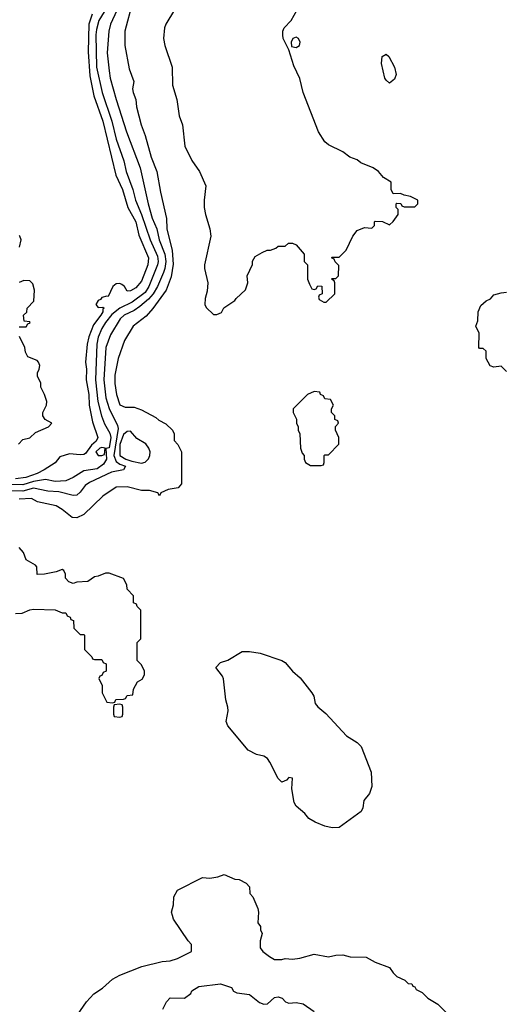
# Model space of a CAD drawing. Header units: inches. Extents: x 1793402 to 1900366, y 320852 to 470679.
# Tile 284 of 604: x 1847293 to 1849959, y 393556 to 399034. Entities that reach past the tile are written whole.
import ezdxf

# ---------------------------------------------------------------- set-up
doc = ezdxf.new("R2010")
doc.units = ezdxf.units.IN
doc.header["$MEASUREMENT"] = 0
doc.layers.add('B8349', color=7, linetype='Continuous')

msp = doc.modelspace()

# ---------------------------------------------------------------- linework, layer by layer
at = {"layer": 'B8349', "color": 4}
for points, elevation in [([(1847921.1, 399130), (1847878.4, 398970), (1847877.3, 398890), (1847901.1, 398761.1), (1847927.3, 398690), (1847920.7, 398650), (1847924, 398630), (1847938, 398590), (1847943, 398550), (1847968, 398450), (1847990.5, 398390), (1848024.4, 398270), (1848056.4, 398190), (1848075.3, 398075.3), (1848108.8, 397928.8), (1848111.7, 397870), (1848140.2, 397750), (1848145.9, 397674.1), (1848135.9, 397604.1), (1848106.7, 397530), (1848032.6, 397427.4), (1847995.6, 397384.4), (1847924.9, 397330), (1847876.3, 397250), (1847840.4, 397150), (1847822.9, 397057.1), (1847821.3, 397010), (1847830.6, 396950), (1847850, 396892), (1847879.6, 396879.6), (1847930, 396878), (1847970, 396864.7), (1848050, 396822), (1848066.4, 396806.4), (1848105.4, 396785.4), (1848142, 396750), (1848152, 396730), (1848152.7, 396692.7), (1848171.6, 396671.6), (1848192, 396630), (1848192.7, 396452.7), (1848174, 396430), (1848118.8, 396421.2), (1848078, 396402), (1848070, 396386), (1848062, 396402), (1848014.6, 396414.6), (1847970, 396415.3), (1847890, 396435.3), (1847830, 396434), (1847755.9, 396384.1), (1847650, 396281.2), (1847610, 396262.7), (1847584.1, 396264.1), (1847529.6, 396309.6), (1847495.3, 396330), (1847391.5, 396351.5), (1847358, 396370), (1847290, 396367.6)], 256), ([(1847777.6, 399102.4), (1847733.7, 399030), (1847720.5, 398979.5), (1847716.9, 398950), (1847720.2, 398770), (1847751.6, 398630), (1847804.9, 398470), (1847830.3, 398370), (1847872.2, 398250), (1847884.9, 398190), (1847922, 398090), (1847936.5, 398030), (1847971.1, 397951.1), (1848018.5, 397810), (1848059.5, 397719.5), (1848063.2, 397690), (1848059.6, 397670), (1848011.4, 397550), (1847990, 397516.3), (1847917.8, 397462.2), (1847850, 397429.8), (1847806.4, 397393.6), (1847770.3, 397350), (1847750, 397317), (1847730, 397269), (1847721.5, 397230), (1847715.5, 397030), (1847727.7, 396910), (1847747.4, 396830), (1847765.3, 396785.3), (1847794.8, 396734.8), (1847800.7, 396710), (1847790, 396652.7), (1847771.6, 396648.4), (1847775.8, 396590), (1847759.2, 396560.8), (1847724.4, 396535.6), (1847650, 396524.5), (1847590, 396487), (1847550, 396469.6), (1847490, 396464.7), (1847436.3, 396476.3), (1847370, 396464.6), (1847310, 396447.1), (1847250, 396449.1)], 248), ([(1847833.8, 399086.2), (1847798.4, 399010), (1847788.4, 398970), (1847779.5, 398850), (1847790.4, 398750), (1847797.1, 398710), (1847830.4, 398590.4), (1847886.7, 398410), (1847962.4, 398210), (1848006.7, 398010), (1848030.4, 397930), (1848055.3, 397870), (1848068.9, 397810), (1848100.2, 397730), (1848106.2, 397690), (1848100.2, 397650), (1848091.9, 397628.1), (1848059, 397550), (1848035.2, 397510), (1848010, 397479.7), (1847961.8, 397438.2), (1847930, 397416.9), (1847873.4, 397390), (1847852.7, 397370), (1847798, 397282), (1847772.2, 397210), (1847761.5, 397030), (1847772.7, 396930), (1847791.1, 396871.1), (1847836.9, 396776.9), (1847840.3, 396760.3), (1847815.9, 396610), (1847830, 396576.9), (1847850, 396561.7), (1847880.7, 396550), (1847870.8, 396530), (1847803.7, 396516.3), (1847680.5, 396459.5), (1847657.2, 396442.8), (1847630, 396406), (1847610, 396389.3), (1847590, 396387), (1847510, 396407.8), (1847450, 396411.1), (1847370, 396427.7), (1847310, 396411.6), (1847250, 396414)], 252), ([(1848153.4, 399090), (1848105.5, 399010), (1848099.1, 398990), (1848093.4, 398930), (1848100.5, 398890), (1848140.5, 398770), (1848142, 398670), (1848167.3, 398590), (1848179.8, 398499.8), (1848198.8, 398450), (1848210.7, 398330), (1848250.4, 398250.4), (1848293.4, 398190), (1848327.3, 398110), (1848318, 398030), (1848318, 397990), (1848325.5, 397950), (1848350.6, 397870), (1848356.3, 397830), (1848320.7, 397670), (1848320.7, 397650), (1848338.8, 397570), (1848335.3, 397524.7), (1848323.6, 397483.6), (1848322, 397450), (1848330, 397434), (1848370, 397394), (1848390, 397394), (1848414.6, 397405.4), (1848428.9, 397431.1), (1848488.7, 397471.3), (1848496.4, 397483.6), (1848548.4, 397531.6), (1848562, 397570), (1848558, 397610), (1848587.3, 397672.7), (1848588.4, 397691.6), (1848603.1, 397716.9), (1848640.4, 397739.6), (1848668.4, 397751.6), (1848687.3, 397752.7), (1848716.4, 397763.6), (1848730, 397774), (1848770, 397774), (1848788, 397792), (1848810, 397792), (1848830, 397782), (1848874, 397730), (1848874, 397690), (1848894, 397670), (1848894, 397590), (1848903.6, 397563.6), (1848918, 397538), (1848930, 397534), (1848942, 397538), (1848950, 397554), (1848972.7, 397552.7), (1848974, 397510), (1848958, 397502), (1848954, 397490), (1848958, 397478), (1848983.6, 397463.6), (1848996.4, 397463.6), (1849046, 397510), (1849046, 397570), (1849042, 397582), (1849026, 397590), (1849030, 397594), (1849050, 397594), (1849066, 397610), (1849067.3, 397667.3), (1849047.3, 397687.3), (1849042, 397702), (1849026, 397710), (1849030, 397714), (1849070, 397714), (1849108.4, 397751.6), (1849146, 397830), (1849170, 397862), (1849210, 397878), (1849250, 397874), (1849266, 397890), (1849266, 397910), (1849270, 397914), (1849310, 397912), (1849350, 397894), (1849370, 397912), (1849398, 397950), (1849398, 397978), (1849386, 397990), (1849386, 398010), (1849390, 398014), (1849411.6, 398011.6), (1849418, 397998), (1849430, 397994), (1849490, 397994), (1849506, 398010), (1849506, 398030), (1849466, 398050), (1849430, 398058), (1849410, 398068), (1849370, 398066), (1849358, 398090), (1849358, 398130), (1849316.4, 398156.4), (1849288, 398190), (1849258, 398210), (1849190, 398239), (1849170, 398254), (1849129.1, 398269.1), (1849090, 398299), (1849010, 398339), (1848990, 398355.3), (1848954, 398410), (1848869.4, 398630), (1848850, 398708), (1848818, 398778), (1848790, 398866), (1848758, 398930), (1848755.3, 398950), (1848755.3, 398970), (1848764, 398990), (1848802, 399030), (1848835.3, 399090)], 264), ([(1847695.4, 399064.6), (1847678, 399010), (1847674.8, 398854.8), (1847683, 398723), (1847705.2, 398610), (1847754.9, 398470), (1847827, 398170), (1847864.2, 398090), (1847894.6, 397990), (1847939, 397910), (1847956.3, 397836.3), (1848008.4, 397710), (1848004.9, 397670), (1847970, 397579.3), (1847938.2, 397541.8), (1847910, 397525.1), (1847890, 397524), (1847876.2, 397550), (1847861.1, 397561.1), (1847850, 397566.9), (1847830, 397564.4), (1847810.4, 397550), (1847784.7, 397495.3), (1847777.2, 397497.2), (1847750, 397489), (1847742.8, 397477.2), (1847730, 397471.5), (1847716.3, 397450), (1847730, 397434), (1847755.3, 397435.3), (1847762, 397430), (1847755.3, 397424.7), (1847754.9, 397410), (1847744.4, 397390), (1847704.1, 397335.9), (1847677.4, 397270), (1847668.2, 397230), (1847658.4, 397130), (1847664.4, 397090), (1847663.7, 397030), (1847677.7, 396950), (1847679.6, 396890), (1847697.4, 396797.4), (1847727.7, 396710), (1847719.3, 396690), (1847692.4, 396667.6), (1847658.4, 396621.6), (1847650, 396615.1), (1847630, 396613.7), (1847570, 396619.1), (1847516.7, 396603.3), (1847490.1, 396569.9), (1847430, 396529.8), (1847390, 396509.8), (1847327.5, 396487.5), (1847270, 396479.8)], 244), ([(1847292, 397768), (1847302, 397810), (1847294, 397830), (1847290, 397834)], 236), ([(1847290, 397326), (1847330, 397326), (1847338, 397342), (1847351.6, 397348.4), (1847350, 397354), (1847318, 397358), (1847314, 397390), (1847332.7, 397407.3), (1847334, 397430), (1847371.1, 397468.9), (1847376, 397530), (1847365.4, 397565.4), (1847350, 397582), (1847316.4, 397583.6), (1847290, 397572)], 236), ([(1850000, 397076.4), (1849970, 397106), (1849930, 397102), (1849908.9, 397108.9), (1849886, 397150), (1849886, 397190), (1849870, 397206), (1849850, 397206), (1849846, 397210), (1849848, 397290), (1849828.7, 397330), (1849840.4, 397359.6), (1849842, 397410), (1849856.4, 397443.6), (1849886, 397470), (1849910, 397482), (1849930, 397502.8), (1849970, 397514), (1850000, 397518)], 256), ([(1847286.4, 396673.6), (1847310, 396699), (1847350, 396709), (1847382, 396738), (1847454, 396770), (1847471.3, 396790), (1847434, 396810), (1847422, 396830), (1847422, 396850), (1847442, 396890), (1847444.7, 396910), (1847432, 396950), (1847411.3, 396990), (1847410, 397014), (1847392, 397050), (1847392, 397070), (1847402, 397090), (1847404.7, 397110), (1847398, 397130), (1847390, 397138), (1847338, 397158), (1847325.4, 397185.4), (1847322, 397210), (1847292, 397272)], 236), ([(1847270, 395731.3), (1847307.3, 395732.7), (1847350, 395752), (1847370, 395754), (1847490, 395752), (1847530, 395734), (1847550, 395734), (1847558, 395718), (1847574, 395710), (1847578, 395698), (1847592.7, 395692.7), (1847594, 395650), (1847630, 395614), (1847650, 395614), (1847654, 395610), (1847654, 395530), (1847694, 395490), (1847698, 395478), (1847710, 395474), (1847750, 395474), (1847758, 395458), (1847774, 395450), (1847774, 395410), (1847758, 395402), (1847750, 395386), (1847738, 395382), (1847734, 395370), (1847752, 395330), (1847752, 395290), (1847778, 395238), (1847810, 395234), (1847822, 395238), (1847828.4, 395251.6), (1847870, 395254), (1847882, 395258), (1847890, 395274), (1847922, 395278), (1847926, 395310), (1847948, 395350), (1847974.6, 395365.4), (1847988, 395390), (1847988, 395410), (1847970, 395446), (1847946, 395470), (1847946, 395570), (1847966, 395590), (1847966, 395750), (1847946, 395770), (1847942, 395782), (1847926, 395790), (1847926, 395830), (1847890, 395866), (1847888, 395890), (1847870, 395926), (1847790, 395955.3), (1847770, 395955.3), (1847730, 395938), (1847710, 395935.3), (1847671.6, 395908.4), (1847610, 395906), (1847590, 395898), (1847567.3, 395907.3), (1847548, 395928), (1847548, 395950), (1847538, 395970), (1847530, 395975.3), (1847496.9, 395963.1), (1847430.9, 395949.1), (1847390, 395948), (1847388, 395990), (1847380.4, 396000.4), (1847328.9, 396028.9), (1847315.3, 396070), (1847290, 396098)], 264), ([(1847582, 393450), (1847664, 393570), (1847704.8, 393615.2), (1847754.2, 393645.8), (1847810, 393696), (1847850, 393718.8), (1847972.9, 393767.1), (1848085.6, 393794.4), (1848130, 393798), (1848170, 393811.3), (1848248, 393850), (1848248, 393890), (1848229.1, 393909.1), (1848148.7, 394030), (1848142, 394050), (1848138, 394070), (1848148, 394110), (1848150, 394154), (1848170, 394192), (1848310, 394262), (1848350, 394258), (1848394.6, 394265.4), (1848430, 394278), (1848490, 394252), (1848514, 394250), (1848552, 394230), (1848571.3, 394210), (1848572.7, 394172.7), (1848590, 394154), (1848618, 394090), (1848621, 394070), (1848618, 394010), (1848631.3, 393990), (1848632, 393970), (1848642, 393950), (1848631, 393910), (1848631, 393870), (1848644.7, 393850), (1848681.6, 393821.6), (1848710, 393806), (1848750, 393806), (1848770, 393810.8), (1848810, 393807.3), (1848850, 393813.4), (1848930, 393836.3), (1849010, 393821), (1849050, 393830.8), (1849089.1, 393830.9), (1849130, 393821), (1849218.8, 393818.8), (1849270, 393791.3), (1849350, 393762), (1849370, 393732), (1849390, 393712), (1849434, 393690), (1849452.7, 393672.7), (1849474, 393670), (1849478, 393658), (1849490, 393654), (1849498, 393638), (1849530, 393622), (1849562, 393590), (1849617.3, 393557.3), (1849670, 393504.7)], 256), ([(1848088.7, 393530), (1848109.1, 393570.9), (1848130, 393592), (1848210, 393591), (1848244, 393616), (1848250, 393631.3), (1848290, 393656), (1848410, 393670.8), (1848470, 393650.8), (1848481, 393630), (1848499.9, 393619.9), (1848570, 393610.4), (1848626.6, 393566.6), (1848650, 393558), (1848670, 393559.1), (1848710, 393594.8), (1848730, 393597.3), (1848752, 393590), (1848771.1, 393571.1), (1848790, 393562), (1848830, 393566.8), (1848870, 393558.8), (1848930, 393516.3)], 252)]:
    msp.add_lwpolyline(points, dxfattribs=dict(at, elevation=elevation))
for points, elevation in [([(1848830, 398937), (1848811.3, 398930), (1848802, 398910), (1848804.7, 398884.7), (1848830, 398880.7), (1848848.7, 398890), (1848851.8, 398910), (1848844, 398930)], 264), ([(1849350, 398682), (1849330, 398698), (1849324, 398710), (1849305.2, 398790), (1849309.2, 398830), (1849330, 398842.8), (1849346, 398830), (1849376, 398770), (1849386, 398730), (1849376.8, 398703.2)], 256), ([(1848930, 396966), (1848894, 396950), (1848862, 396918), (1848814, 396870), (1848814, 396850), (1848831.6, 396811.6), (1848832, 396790), (1848842, 396770), (1848842, 396750), (1848851.1, 396731.1), (1848854, 396650), (1848863.6, 396623.6), (1848874, 396610), (1848874, 396590), (1848882, 396570), (1848910, 396554), (1848970, 396554), (1848982, 396558), (1848986, 396570), (1848986, 396610), (1848990, 396614), (1849010, 396614), (1849067.3, 396672.7), (1849068, 396710), (1849048, 396750), (1849048.4, 396771.6), (1849066, 396790), (1849062, 396802), (1849046, 396810), (1849046, 396830), (1849026, 396850), (1849026, 396870), (1849038, 396890), (1849022, 396922), (1848990, 396926), (1848982, 396942), (1848966, 396950), (1848962, 396962)], 264), ([(1847910, 396744.5), (1847890, 396744.2), (1847870, 396726), (1847850.4, 396670.4), (1847850.5, 396610), (1847883.8, 396590), (1847917.5, 396577.5), (1847970, 396568), (1847990, 396573.1), (1848008.9, 396591.1), (1848016.9, 396610), (1848018, 396630), (1848011.1, 396651.1), (1847995.3, 396675.3), (1847944.2, 396704.2)], 256), ([(1847750, 396654), (1847738.8, 396650), (1847717.1, 396630), (1847730, 396610.7), (1847750, 396610.7), (1847764.7, 396615.3), (1847768.7, 396650)], 248), ([(1849030, 394538.4), (1848990, 394547.3), (1848935.3, 394570), (1848901.2, 394590), (1848877.5, 394617.5), (1848830, 394659), (1848818.9, 394678.9), (1848805.6, 394754.4), (1848810, 394815.3), (1848790, 394819), (1848775.9, 394804.1), (1848750, 394793.2), (1848730, 394813.2), (1848684.2, 394904.2), (1848670, 394923.7), (1848650, 394936.2), (1848610, 394947), (1848563.7, 394970), (1848450, 395105.2), (1848440.7, 395130), (1848451.3, 395190), (1848449.8, 395210), (1848439.7, 395250), (1848426.7, 395366.7), (1848421.3, 395381.3), (1848383.7, 395430), (1848410, 395458.8), (1848450, 395471), (1848530, 395519.1), (1848570, 395519.1), (1848630, 395510.4), (1848751, 395470), (1848770, 395457.3), (1848810.4, 395410.4), (1848852.1, 395372.1), (1848917.3, 395290), (1848927.7, 395270), (1848936.3, 395230), (1848950, 395210.8), (1848994.4, 395174.4), (1849110, 395050.7), (1849170, 395013.4), (1849190.7, 394990), (1849248, 394848), (1849250, 394768), (1849237.3, 394730), (1849206, 394690), (1849201, 394650), (1849191.3, 394630), (1849070, 394539.3)], 256), ([(1847850, 395226), (1847818, 395222), (1847814, 395210), (1847814, 395170), (1847818, 395158), (1847850, 395154), (1847862, 395158), (1847866, 395170), (1847866, 395210), (1847862, 395222)], 264)]:
    msp.add_lwpolyline(points, close=True, dxfattribs=dict(at, elevation=elevation))

doc.saveas('drawing.dxf')
